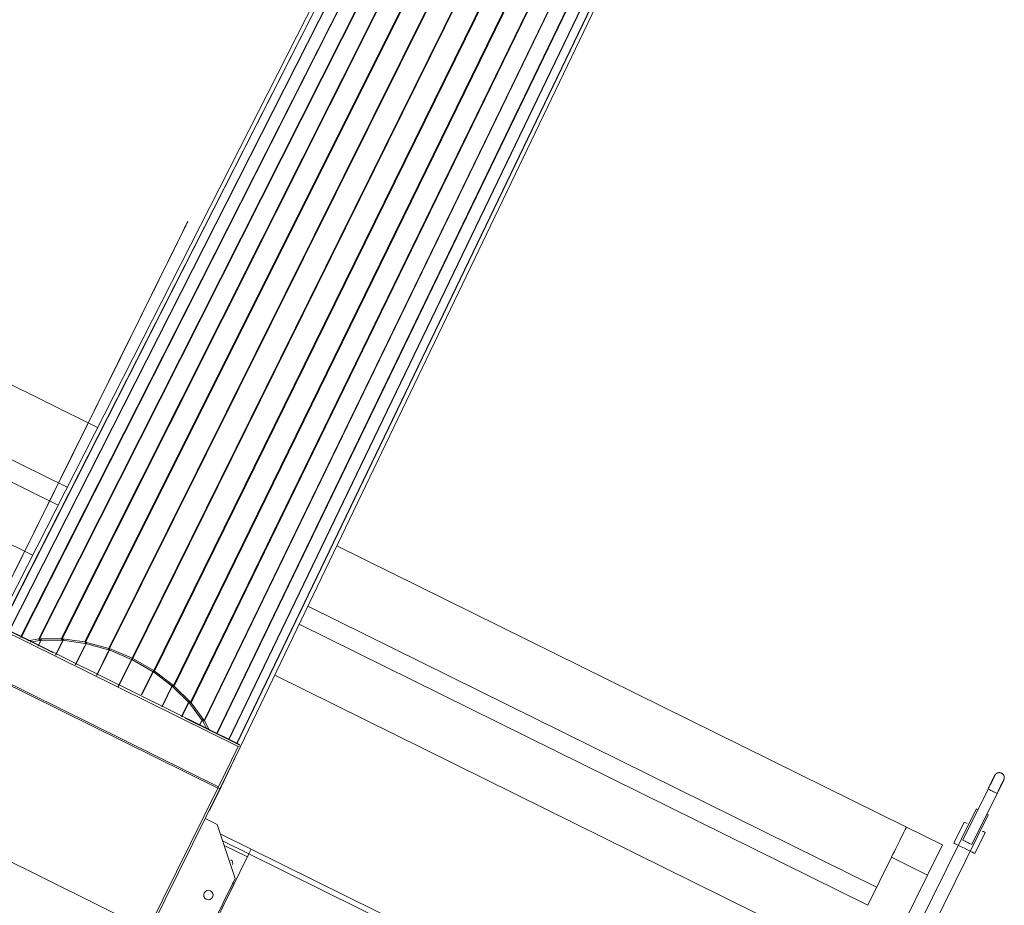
# Model space of a CAD drawing. Header units: metres. Extents: x 135583 to 135939, y 457896 to 458258.
# Tile 342 of 599: x 135803.31 to 135804.78, y 457925.82 to 457927.14. Entities that reach past the tile are written whole.
import ezdxf

# ---------------------------------------------------------------- set-up
doc = ezdxf.new("R2010")
doc.units = ezdxf.units.M
doc.layers.add('NIEUWE INSTALLATIE', color=250, linetype='Continuous', lineweight=0)

msp = doc.modelspace()

# ---------------------------------------------------------------- linework, layer by layer
at = {"layer": 'NIEUWE INSTALLATIE'}
for p, q in [((135803.3371, 457926.2207), (135804.328, 457928.1868)), ((135804.3289, 457928.1869), (135803.338, 457926.2208)), ((135803.3707, 457926.2211), (135804.3575, 457928.1872)), ((135804.3585, 457928.1871), (135803.3718, 457926.2211)), ((135803.2926, 457926.2321), (135804.2768, 457928.1727)), ((135804.2776, 457928.173), (135803.293, 457926.2318)), ((135803.3101, 457926.2232), (135804.3008, 457928.1819)), ((135804.3016, 457928.1822), (135803.3107, 457926.223)), ((135803.4059, 457926.2164), (135804.3883, 457928.183)), ((135804.3893, 457928.1828), (135803.407, 457926.2162)), ((135803.4415, 457926.2066), (135804.4194, 457928.1745)), ((135804.4204, 457928.1741), (135803.4425, 457926.2063)), ((135803.2806, 457926.2381), (135804.2569, 457928.1594)), ((135804.2575, 457928.1599), (135803.2809, 457926.2379)), ((135803.4761, 457926.1922), (135804.4498, 457928.1618)), ((135804.4507, 457928.1614), (135803.4771, 457926.1917)), ((135804.2422, 457928.1431), (135803.2742, 457926.24)), ((135804.2418, 457928.1425), (135803.2742, 457926.2401)), ((135803.5087, 457926.1735), (135804.4783, 457928.1455)), ((135804.4792, 457928.1449), (135803.5096, 457926.1729)), ((135803.5381, 457926.1513), (135804.5041, 457928.1261)), ((135804.5049, 457928.1254), (135803.5389, 457926.1506)), ((135803.5634, 457926.1263), (135804.5263, 457928.1042)), ((135804.5269, 457928.1034), (135803.5641, 457926.1256)), ((135803.5837, 457926.0994), (135804.544, 457928.0806)), ((135804.5445, 457928.0797), (135803.5842, 457926.0985)), ((135803.6021, 457926.0792), (135804.5568, 457928.056)), ((135804.5572, 457928.0552), (135803.6027, 457926.0789)), ((135803.6198, 457926.0704), (135804.5642, 457928.0314)), ((135804.5644, 457928.0305), (135803.6203, 457926.0702)), ((135803.632, 457926.0644), (135804.5659, 457928.0074)), ((135804.5659, 457928.0067), (135803.6323, 457926.0643)), ((135803.6377, 457926.0604), (135804.5619, 457927.9851)), ((135803.6378, 457926.0603), (135804.5617, 457927.9844)), ((135802.9194, 457926.786), (135803.4248, 457926.5361)), ((135803.3795, 457926.447), (135802.8593, 457926.7041)), ((135802.8428, 457926.6788), (135803.3659, 457926.4202)), ((135803.2733, 457926.3725), (135803.3279, 457926.3455)), ((135803.7815, 457926.3598), (135804.6305, 457925.9401)), ((135804.5862, 457925.8505), (135803.7382, 457926.2697)), ((135803.6346, 457926.0602), (135803.276, 457926.2375)), ((135803.3579, 457926.2004), (135803.2774, 457926.2402)), ((135803.6362, 457926.0634), (135803.2776, 457926.2407)), ((135803.7252, 457926.2426), (135804.5729, 457925.8236)), ((135803.3371, 457926.2207), (135803.3208, 457926.2179)), ((135803.3245, 457926.216), (135803.3384, 457926.2185)), ((135803.336, 457926.2102), (135803.3413, 457926.2208)), ((135803.3418, 457926.2209), (135803.3364, 457926.2101)), ((135803.3707, 457926.2211), (135803.338, 457926.2208)), ((135803.3389, 457926.2185), (135803.3716, 457926.2189)), ((135803.3622, 457926.1971), (135803.3741, 457926.2208)), ((135803.3746, 457926.2207), (135803.3627, 457926.1968)), ((135803.4059, 457926.2164), (135803.3718, 457926.2211)), ((135803.3721, 457926.2188), (135803.372, 457926.22)), ((135803.3721, 457926.2188), (135803.4063, 457926.2142)), ((135803.3916, 457926.1823), (135803.4055, 457926.2101)), ((135803.4088, 457926.2157), (135803.392, 457926.1821)), ((135803.4069, 457926.2141), (135803.4069, 457926.2151)), ((135803.4069, 457926.2141), (135803.4413, 457926.2045)), ((135803.4415, 457926.2066), (135803.407, 457926.2162)), ((135803.4231, 457926.1665), (135803.4428, 457926.2062)), ((135803.4433, 457926.2059), (135803.4236, 457926.1663)), ((135803.4419, 457926.2043), (135803.4755, 457926.1902)), ((135803.4761, 457926.1922), (135803.4425, 457926.2063)), ((135803.4552, 457926.1492), (135803.4764, 457926.1921)), ((135803.4769, 457926.1918), (135803.4557, 457926.149)), ((135803.476, 457926.19), (135803.5076, 457926.1718)), ((135803.5087, 457926.1735), (135803.4771, 457926.1917)), ((135803.604, 457925.9983), (135803.2454, 457926.1755)), ((135803.2465, 457926.1777), (135803.6051, 457926.0005)), ((135803.49, 457926.1374), (135803.508, 457926.174)), ((135803.5085, 457926.1737), (135803.4906, 457926.1374)), ((135803.5381, 457926.1513), (135803.5096, 457926.1729)), ((135803.508, 457926.1715), (135803.5365, 457926.1499)), ((135803.6889, 457926.167), (135804.5357, 457925.7484)), ((135803.5205, 457926.1195), (135803.5366, 457926.1525)), ((135803.537, 457926.1522), (135803.521, 457926.1193)), ((135803.5369, 457926.1496), (135803.5614, 457926.1253)), ((135803.5634, 457926.1263), (135803.5389, 457926.1506)), ((135803.55, 457926.1049), (135803.5614, 457926.1284)), ((135803.5617, 457926.128), (135803.5504, 457926.1047)), ((135803.5618, 457926.1249), (135803.5814, 457926.0987)), ((135803.5837, 457926.0994), (135803.5641, 457926.1256)), ((135803.6359, 457926.0629), (135803.5554, 457926.1027)), ((135803.5764, 457926.0919), (135803.5815, 457926.1024)), ((135803.5817, 457926.102), (135803.5767, 457926.0917)), ((135803.5816, 457926.0983), (135803.5879, 457926.0862)), ((135803.5916, 457926.0844), (135803.5842, 457926.0985)), ((135803.6346, 457926.0602), (135803.6051, 457926.0005)), ((135803.6069, 457925.9975), (135803.638, 457926.0603)), ((135803.6353, 457926.0616), (135803.638, 457926.0603)), ((135803.6362, 457926.0634), (135803.6359, 457926.0629)), ((135803.6039, 457925.9897), (135803.6295, 457926.0429)), ((135803.6041, 457925.9904), (135803.6256, 457926.0352)), ((135803.604, 457925.9983), (135803.4997, 457925.7874)), ((135803.5041, 457925.7894), (135803.6069, 457925.9975)), ((135803.6043, 457925.9988), (135803.6069, 457925.9975)), ((135804.7523, 457925.997), (135804.7147, 457925.9208)), ((135803.5981, 457925.9779), (135803.6039, 457925.9896)), ((135803.5993, 457925.9805), (135803.6041, 457925.9906)), ((135803.6041, 457925.9906), (135803.5993, 457925.9805)), ((135804.7281, 457925.9142), (135804.7658, 457925.9904)), ((135803.1125, 457925.9788), (135803.5284, 457925.7732)), ((135803.5978, 457925.978), (135803.5918, 457925.9655)), ((135803.5922, 457925.9661), (135803.5981, 457925.9779)), ((135803.5935, 457925.9688), (135803.5979, 457925.978)), ((135804.7348, 457925.9672), (135804.646, 457925.7875)), ((135803.585, 457925.953), (135803.6029, 457925.9442)), ((135804.6615, 457925.7739), (135804.7527, 457925.9584)), ((135803.6029, 457925.9442), (135803.6301, 457925.8638)), ((135804.6843, 457925.9136), (135804.6305, 457925.9401)), ((135804.7168, 457925.9477), (135804.7013, 457925.9163)), ((135803.6539, 457925.9075), (135803.6075, 457925.9304)), ((135804.7327, 457925.9008), (135804.7482, 457925.9322)), ((135803.6504, 457925.9003), (135803.6112, 457925.9197)), ((135803.6112, 457925.9197), (135803.6504, 457925.9003)), ((135803.6482, 457925.8959), (135803.6134, 457925.913)), ((135804.6843, 457925.9136), (135804.6621, 457925.8687)), ((135802.9902, 457924.5646), (135803.6504, 457925.9003)), ((135803.6482, 457925.8959), (135803.6309, 457925.8609)), ((135803.6539, 457925.9075), (135803.6504, 457925.9003)), ((135803.6504, 457925.9003), (135804.4249, 457925.5175)), ((135804.4285, 457925.5246), (135803.6539, 457925.9075)), ((135804.5729, 457925.8236), (135804.6084, 457925.8953)), ((135804.6084, 457925.8953), (135804.6621, 457925.8687)), ((135804.6621, 457925.8687), (135804.6267, 457925.797)), ((135803.6282, 457925.8555), (135803.3624, 457925.3176)), ((135803.6301, 457925.8638), (135803.5858, 457925.7742)), ((135803.6282, 457925.8555), (135803.6255, 457925.8569)), ((135803.6282, 457925.8555), (135803.6296, 457925.8582))]:
    msp.add_line(p, q, dxfattribs=at)
at = {"layer": 'NIEUWE INSTALLATIE', "flags": 128}
for points in [[(135803.3384, 457926.2185), (135803.3377, 457926.2196), (135803.3371, 457926.2207)], [(135803.3389, 457926.2185), (135803.3385, 457926.2197), (135803.338, 457926.2208)], [(135803.3716, 457926.2189), (135803.3712, 457926.22), (135803.3707, 457926.2211)], [(135803.4063, 457926.2142), (135803.4061, 457926.2153), (135803.4059, 457926.2164)], [(135803.4413, 457926.2045), (135803.4414, 457926.2056), (135803.4415, 457926.2066)], [(135803.4419, 457926.2043), (135803.4422, 457926.2053), (135803.4425, 457926.2063)], [(135803.4755, 457926.1902), (135803.4758, 457926.1912), (135803.4761, 457926.1922)], [(135803.476, 457926.19), (135803.4765, 457926.1908), (135803.4771, 457926.1917)], [(135803.5076, 457926.1718), (135803.5081, 457926.1727), (135803.5087, 457926.1735)], [(135803.508, 457926.1715), (135803.5088, 457926.1722), (135803.5096, 457926.1729)], [(135803.5365, 457926.1499), (135803.5373, 457926.1506), (135803.5381, 457926.1513)], [(135803.5369, 457926.1496), (135803.5379, 457926.1501), (135803.5389, 457926.1506)], [(135803.5614, 457926.1253), (135803.5624, 457926.1258), (135803.5634, 457926.1263)], [(135803.5618, 457926.1249), (135803.5629, 457926.1252), (135803.5641, 457926.1256)], [(135803.5814, 457926.0987), (135803.5826, 457926.099), (135803.5837, 457926.0994)], [(135803.5816, 457926.0983), (135803.5829, 457926.0984), (135803.5842, 457926.0985)], [(135804.7523, 457925.997), (135804.7527, 457925.9979), (135804.7531, 457925.9987), (135804.7535, 457925.9995), (135804.7539, 457926.0003), (135804.7543, 457926.0011), (135804.7547, 457926.0018), (135804.7551, 457926.0026), (135804.7555, 457926.0034), (135804.7559, 457926.0042), (135804.7562, 457926.0049), (135804.7566, 457926.0056), (135804.7569, 457926.0064), (135804.7573, 457926.0071), (135804.7576, 457926.0078), (135804.758, 457926.0084), (135804.7583, 457926.0091), (135804.7586, 457926.0097), (135804.7589, 457926.0103), (135804.7592, 457926.0109), (135804.7595, 457926.0115), (135804.7598, 457926.0121), (135804.76, 457926.0126), (135804.7603, 457926.0131), (135804.7605, 457926.0136), (135804.7607, 457926.014), (135804.7609, 457926.0144), (135804.7611, 457926.0148), (135804.7613, 457926.0152), (135804.7615, 457926.0155), (135804.7616, 457926.0158), (135804.7618, 457926.0161), (135804.7619, 457926.0164), (135804.762, 457926.0166), (135804.7621, 457926.0168), (135804.7622, 457926.0169), (135804.7622, 457926.017), (135804.7623, 457926.0171), (135804.7623, 457926.0172), (135804.7623, 457926.0172)], [(135804.7623, 457926.0172), (135804.7623, 457926.0172), (135804.7623, 457926.0172), (135804.7622, 457926.0171), (135804.7622, 457926.017), (135804.7621, 457926.0168), (135804.762, 457926.0166), (135804.7619, 457926.0164), (135804.7618, 457926.0162), (135804.7617, 457926.0159), (135804.7615, 457926.0156), (135804.7614, 457926.0153), (135804.7612, 457926.0149), (135804.761, 457926.0146), (135804.7608, 457926.0141), (135804.7606, 457926.0137), (135804.7603, 457926.0132), (135804.7601, 457926.0127), (135804.7598, 457926.0122), (135804.7596, 457926.0117), (135804.7593, 457926.0111), (135804.759, 457926.0105), (135804.7587, 457926.0099), (135804.7584, 457926.0093), (135804.7581, 457926.0086), (135804.7577, 457926.0079), (135804.7574, 457926.0073), (135804.757, 457926.0066), (135804.7567, 457926.0058), (135804.7563, 457926.0051), (135804.756, 457926.0044), (135804.7556, 457926.0036), (135804.7552, 457926.0028), (135804.7548, 457926.0021), (135804.7544, 457926.0013), (135804.754, 457926.0005), (135804.7536, 457925.9997), (135804.7532, 457925.9989), (135804.7528, 457925.9981), (135804.7524, 457925.9973), (135804.7523, 457925.997)], [(135804.7523, 457925.997), (135804.7527, 457925.9979), (135804.7531, 457925.9987), (135804.7535, 457925.9995), (135804.7539, 457926.0003), (135804.7543, 457926.0011), (135804.7547, 457926.0018), (135804.7551, 457926.0026), (135804.7555, 457926.0034), (135804.7559, 457926.0042), (135804.7562, 457926.0049), (135804.7566, 457926.0056), (135804.7569, 457926.0064), (135804.7573, 457926.0071), (135804.7576, 457926.0078), (135804.758, 457926.0084), (135804.7583, 457926.0091), (135804.7586, 457926.0097), (135804.7589, 457926.0103), (135804.7592, 457926.0109), (135804.7595, 457926.0115), (135804.7598, 457926.0121), (135804.76, 457926.0126), (135804.7603, 457926.0131), (135804.7605, 457926.0136), (135804.7607, 457926.014), (135804.7609, 457926.0144), (135804.7611, 457926.0148), (135804.7613, 457926.0152), (135804.7615, 457926.0155), (135804.7616, 457926.0158), (135804.7618, 457926.0161), (135804.7619, 457926.0164), (135804.762, 457926.0166), (135804.7621, 457926.0168), (135804.7622, 457926.0169), (135804.7622, 457926.017), (135804.7623, 457926.0171), (135804.7623, 457926.0172), (135804.7623, 457926.0172)], [(135804.7623, 457926.0172), (135804.7623, 457926.0172), (135804.7623, 457926.0172), (135804.7622, 457926.0171), (135804.7622, 457926.017), (135804.7621, 457926.0168), (135804.762, 457926.0166), (135804.7619, 457926.0164), (135804.7618, 457926.0162), (135804.7617, 457926.0159), (135804.7615, 457926.0156), (135804.7614, 457926.0153), (135804.7612, 457926.0149), (135804.761, 457926.0146), (135804.7608, 457926.0141), (135804.7606, 457926.0137), (135804.7603, 457926.0132), (135804.7601, 457926.0127), (135804.7598, 457926.0122), (135804.7596, 457926.0117), (135804.7593, 457926.0111), (135804.759, 457926.0105), (135804.7587, 457926.0099), (135804.7584, 457926.0093), (135804.7581, 457926.0086), (135804.7577, 457926.0079), (135804.7574, 457926.0073), (135804.757, 457926.0066), (135804.7567, 457926.0058), (135804.7563, 457926.0051), (135804.756, 457926.0044), (135804.7556, 457926.0036), (135804.7552, 457926.0028), (135804.7548, 457926.0021), (135804.7544, 457926.0013), (135804.754, 457926.0005), (135804.7536, 457925.9997), (135804.7532, 457925.9989), (135804.7528, 457925.9981), (135804.7524, 457925.9973), (135804.7523, 457925.997)], [(135804.7623, 457926.0172), (135804.7625, 457926.0175), (135804.7626, 457926.0177), (135804.7628, 457926.018), (135804.7629, 457926.0182), (135804.7631, 457926.0185), (135804.7633, 457926.0187), (135804.7635, 457926.0189), (135804.7637, 457926.0192), (135804.7639, 457926.0194), (135804.7641, 457926.0196), (135804.7644, 457926.0198), (135804.7646, 457926.0199), (135804.7649, 457926.0201), (135804.7651, 457926.0203), (135804.7654, 457926.0204), (135804.7656, 457926.0206), (135804.7659, 457926.0207), (135804.7662, 457926.0208), (135804.7665, 457926.0209), (135804.7667, 457926.021), (135804.767, 457926.0211), (135804.7673, 457926.0212), (135804.7676, 457926.0213), (135804.7679, 457926.0213), (135804.7682, 457926.0213), (135804.7685, 457926.0214), (135804.7688, 457926.0214), (135804.7691, 457926.0214), (135804.7694, 457926.0214), (135804.7697, 457926.0214), (135804.77, 457926.0213), (135804.7703, 457926.0213), (135804.7706, 457926.0212), (135804.7709, 457926.0212), (135804.7712, 457926.0211), (135804.7715, 457926.021), (135804.7717, 457926.0209), (135804.772, 457926.0208), (135804.7723, 457926.0207), (135804.7724, 457926.0206)], [(135804.7623, 457926.0172), (135804.7625, 457926.0175), (135804.7626, 457926.0177), (135804.7628, 457926.018), (135804.7629, 457926.0182), (135804.7631, 457926.0185), (135804.7633, 457926.0187), (135804.7635, 457926.0189), (135804.7637, 457926.0192), (135804.7639, 457926.0194), (135804.7641, 457926.0196), (135804.7644, 457926.0198), (135804.7646, 457926.0199), (135804.7649, 457926.0201), (135804.7651, 457926.0203), (135804.7654, 457926.0204), (135804.7656, 457926.0206), (135804.7659, 457926.0207), (135804.7662, 457926.0208), (135804.7665, 457926.0209), (135804.7667, 457926.021), (135804.767, 457926.0211), (135804.7673, 457926.0212), (135804.7676, 457926.0213), (135804.7679, 457926.0213), (135804.7682, 457926.0213), (135804.7685, 457926.0214), (135804.7688, 457926.0214), (135804.7691, 457926.0214), (135804.7694, 457926.0214), (135804.7697, 457926.0214), (135804.77, 457926.0213), (135804.7703, 457926.0213), (135804.7706, 457926.0212), (135804.7709, 457926.0212), (135804.7712, 457926.0211), (135804.7715, 457926.021), (135804.7717, 457926.0209), (135804.772, 457926.0208), (135804.7723, 457926.0207), (135804.7724, 457926.0206)], [(135804.7724, 457926.0206), (135804.7726, 457926.0205), (135804.7729, 457926.0203), (135804.7731, 457926.0202), (135804.7734, 457926.02), (135804.7736, 457926.0198), (135804.7739, 457926.0196), (135804.7741, 457926.0194), (135804.7743, 457926.0192), (135804.7745, 457926.019), (135804.7747, 457926.0188), (135804.7749, 457926.0186), (135804.7751, 457926.0183), (135804.7753, 457926.0181), (135804.7754, 457926.0178), (135804.7756, 457926.0176), (135804.7757, 457926.0173), (135804.7758, 457926.017), (135804.776, 457926.0168), (135804.7761, 457926.0165), (135804.7762, 457926.0162), (135804.7763, 457926.0159), (135804.7763, 457926.0156), (135804.7764, 457926.0153), (135804.7764, 457926.015), (135804.7765, 457926.0147), (135804.7765, 457926.0144), (135804.7765, 457926.0141), (135804.7765, 457926.0138), (135804.7765, 457926.0135), (135804.7765, 457926.0132), (135804.7765, 457926.0129), (135804.7764, 457926.0126), (135804.7764, 457926.0123), (135804.7763, 457926.012), (135804.7762, 457926.0118), (135804.7761, 457926.0115), (135804.776, 457926.0112), (135804.7759, 457926.0109), (135804.7758, 457926.0106), (135804.7758, 457926.0106)], [(135804.7724, 457926.0206), (135804.7726, 457926.0205), (135804.7729, 457926.0203), (135804.7731, 457926.0202), (135804.7734, 457926.02), (135804.7736, 457926.0198), (135804.7739, 457926.0196), (135804.7741, 457926.0194), (135804.7743, 457926.0192), (135804.7745, 457926.019), (135804.7747, 457926.0188), (135804.7749, 457926.0186), (135804.7751, 457926.0183), (135804.7753, 457926.0181), (135804.7754, 457926.0178), (135804.7756, 457926.0176), (135804.7757, 457926.0173), (135804.7758, 457926.017), (135804.776, 457926.0168), (135804.7761, 457926.0165), (135804.7762, 457926.0162), (135804.7763, 457926.0159), (135804.7763, 457926.0156), (135804.7764, 457926.0153), (135804.7764, 457926.015), (135804.7765, 457926.0147), (135804.7765, 457926.0144), (135804.7765, 457926.0141), (135804.7765, 457926.0138), (135804.7765, 457926.0135), (135804.7765, 457926.0132), (135804.7765, 457926.0129), (135804.7764, 457926.0126), (135804.7764, 457926.0123), (135804.7763, 457926.012), (135804.7762, 457926.0118), (135804.7761, 457926.0115), (135804.776, 457926.0112), (135804.7759, 457926.0109), (135804.7758, 457926.0106), (135804.7758, 457926.0106)], [(135804.7658, 457925.9904), (135804.7662, 457925.9912), (135804.7666, 457925.992), (135804.767, 457925.9928), (135804.7674, 457925.9936), (135804.7678, 457925.9944), (135804.7682, 457925.9952), (135804.7685, 457925.996), (135804.7689, 457925.9967), (135804.7693, 457925.9975), (135804.7697, 457925.9983), (135804.77, 457925.999), (135804.7704, 457925.9997), (135804.7707, 457926.0004), (135804.7711, 457926.0011), (135804.7714, 457926.0018), (135804.7717, 457926.0024), (135804.7721, 457926.0031), (135804.7724, 457926.0037), (135804.7727, 457926.0043), (135804.7729, 457926.0049), (135804.7732, 457926.0054), (135804.7735, 457926.0059), (135804.7737, 457926.0064), (135804.774, 457926.0069), (135804.7742, 457926.0074), (135804.7744, 457926.0078), (135804.7746, 457926.0082), (135804.7748, 457926.0086), (135804.7749, 457926.0089), (135804.7751, 457926.0092), (135804.7752, 457926.0095), (135804.7753, 457926.0097), (135804.7754, 457926.0099), (135804.7755, 457926.0101), (135804.7756, 457926.0103), (135804.7757, 457926.0104), (135804.7757, 457926.0105), (135804.7757, 457926.0105), (135804.7758, 457926.0106)], [(135804.7758, 457926.0106), (135804.7758, 457926.0106), (135804.7757, 457926.0105), (135804.7757, 457926.0104), (135804.7756, 457926.0103), (135804.7756, 457926.0102), (135804.7755, 457926.01), (135804.7754, 457926.0098), (135804.7753, 457926.0095), (135804.7751, 457926.0093), (135804.775, 457926.009), (135804.7748, 457926.0086), (135804.7746, 457926.0083), (135804.7744, 457926.0079), (135804.7742, 457926.0075), (135804.774, 457926.007), (135804.7738, 457926.0066), (135804.7735, 457926.0061), (135804.7733, 457926.0056), (135804.773, 457926.005), (135804.7727, 457926.0045), (135804.7724, 457926.0039), (135804.7721, 457926.0033), (135804.7718, 457926.0026), (135804.7715, 457926.002), (135804.7712, 457926.0013), (135804.7708, 457926.0006), (135804.7705, 457925.9999), (135804.7701, 457925.9992), (135804.7698, 457925.9985), (135804.7694, 457925.9977), (135804.769, 457925.997), (135804.7686, 457925.9962), (135804.7683, 457925.9954), (135804.7679, 457925.9946), (135804.7675, 457925.9938), (135804.7671, 457925.993), (135804.7667, 457925.9922), (135804.7663, 457925.9914), (135804.7659, 457925.9906), (135804.7658, 457925.9904)], [(135804.7658, 457925.9904), (135804.7662, 457925.9912), (135804.7666, 457925.992), (135804.767, 457925.9928), (135804.7674, 457925.9936), (135804.7678, 457925.9944), (135804.7682, 457925.9952), (135804.7685, 457925.996), (135804.7689, 457925.9967), (135804.7693, 457925.9975), (135804.7697, 457925.9983), (135804.77, 457925.999), (135804.7704, 457925.9997), (135804.7707, 457926.0004), (135804.7711, 457926.0011), (135804.7714, 457926.0018), (135804.7717, 457926.0024), (135804.7721, 457926.0031), (135804.7724, 457926.0037), (135804.7727, 457926.0043), (135804.7729, 457926.0049), (135804.7732, 457926.0054), (135804.7735, 457926.0059), (135804.7737, 457926.0064), (135804.774, 457926.0069), (135804.7742, 457926.0074), (135804.7744, 457926.0078), (135804.7746, 457926.0082), (135804.7748, 457926.0086), (135804.7749, 457926.0089), (135804.7751, 457926.0092), (135804.7752, 457926.0095), (135804.7753, 457926.0097), (135804.7754, 457926.0099), (135804.7755, 457926.0101), (135804.7756, 457926.0103), (135804.7757, 457926.0104), (135804.7757, 457926.0105), (135804.7757, 457926.0105), (135804.7758, 457926.0106)], [(135804.7758, 457926.0106), (135804.7758, 457926.0106), (135804.7757, 457926.0105), (135804.7757, 457926.0104), (135804.7756, 457926.0103), (135804.7756, 457926.0102), (135804.7755, 457926.01), (135804.7754, 457926.0098), (135804.7753, 457926.0095), (135804.7751, 457926.0093), (135804.775, 457926.009), (135804.7748, 457926.0086), (135804.7746, 457926.0083), (135804.7744, 457926.0079), (135804.7742, 457926.0075), (135804.774, 457926.007), (135804.7738, 457926.0066), (135804.7735, 457926.0061), (135804.7733, 457926.0056), (135804.773, 457926.005), (135804.7727, 457926.0045), (135804.7724, 457926.0039), (135804.7721, 457926.0033), (135804.7718, 457926.0026), (135804.7715, 457926.002), (135804.7712, 457926.0013), (135804.7708, 457926.0006), (135804.7705, 457925.9999), (135804.7701, 457925.9992), (135804.7698, 457925.9985), (135804.7694, 457925.9977), (135804.769, 457925.997), (135804.7686, 457925.9962), (135804.7683, 457925.9954), (135804.7679, 457925.9946), (135804.7675, 457925.9938), (135804.7671, 457925.993), (135804.7667, 457925.9922), (135804.7663, 457925.9914), (135804.7659, 457925.9906), (135804.7658, 457925.9904)]]:
    msp.add_lwpolyline(points, dxfattribs=at)
at = {"layer": 'NIEUWE INSTALLATIE'}
for centre, major_axis, ratio, start_param, end_param in [((135803.3821, 457926.4848), (0.1773, 0.3586), 0.000001, 2.963859, 8.037935), ((135803.3821, 457926.4848), (0.1773, 0.3586), 0.000001, 3.257699, 8.966415), ((135803.3398, 457926.2163), (-0.00538, 0.00266), 0.674688, 5.356795, 5.540912), ((135803.3398, 457926.2163), (-0.0027, 0.00131), 0.670032, 5.351631, 5.535768), ((135803.3725, 457926.2166), (-0.00538, 0.00266), 0.674688, 5.172679, 5.356796), ((135803.3725, 457926.2166), (-0.0027, 0.00131), 0.669341, 5.168648, 5.352785), ((135803.4067, 457926.212), (-0.00538, 0.00266), 0.674688, 4.988563, 5.17268), ((135803.4067, 457926.212), (-0.00269, 0.00132), 0.66883, 4.985797, 5.169934), ((135803.4412, 457926.2024), (-0.00269, 0.00132), 0.668516, 4.803036, 4.987173), ((135803.4412, 457926.2024), (-0.00538, 0.00266), 0.674687, 4.804447, 4.988564), ((135803.4748, 457926.1883), (-0.00269, 0.00133), 0.66841, 4.620321, 4.804457), ((135803.4748, 457926.1883), (-0.00538, 0.00266), 0.674687, 4.62033, 4.804448), ((135803.5064, 457926.1702), (-0.00538, 0.00266), 0.674687, 4.436214, 4.620331), ((135803.5064, 457926.1702), (-0.00269, 0.00133), 0.668516, 4.437605, 4.621742), ((135803.535, 457926.1486), (-0.00268, 0.00134), 0.66883, 4.254844, 4.438981), ((135803.535, 457926.1486), (-0.00538, 0.00266), 0.674688, 4.252098, 4.436215), ((135803.5594, 457926.1243), (-0.00268, 0.00135), 0.669341, 4.071993, 4.256129), ((135803.5594, 457926.1243), (-0.00538, 0.00266), 0.674688, 4.067982, 4.252099), ((135803.5791, 457926.098), (-0.00538, 0.00266), 0.674688, 3.883866, 4.067983), ((135803.5791, 457926.098), (-0.00268, 0.00135), 0.670032, 3.88901, 4.073147), ((135803.6335, 457926.058), (0.00266, 0.00538), 0.000001, 6.141176, 6.283185), ((135803.604, 457925.9983), (0.00266, 0.00538), 0.000001, 4.712389, 5.135631), ((135804.7591, 457925.9937), (-0.00672, 0.00332), 0.000001, 0, 1.570796), ((135803.5985, 457925.9923), (-0.00538, 0.00266), 0.674691, 3.149306, 3.331517), ((135804.7591, 457925.9937), (-0.00672, 0.00332), 0.000001, 1.570796, 3.141593), ((135804.7438, 457925.9628), (-0.00896, 0.00443), 0.000001, 5.746527, 6.806784), ((135803.5869, 457925.9688), (-0.00538, 0.00266), 0.674692, 2.951681, 3.141599), ((135804.7438, 457925.9628), (-0.00896, 0.00443), 0.000001, 2.612422, 3.665191), ((135804.6084, 457925.8953), (0.0222, 0.0448), 0.000001, 0, 1.570797), ((135804.7325, 457925.9399), (-0.0157, 0.0078), 0.000001, 5.497787, 7.068583), ((135804.7325, 457925.9399), (-0.0157, 0.0078), 0.000001, 2.356194, 3.926991), ((135804.717, 457925.9086), (-0.0157, 0.0078), 0.000001, 5.497787, 7.853982), ((135804.7214, 457925.9175), (-0.00672, 0.00332), 0.000001, 6.267865, 9.424778), ((135804.717, 457925.9086), (-0.0157, 0.0078), 0.000001, 1.570796, 3.929857), ((135803.6214, 457925.8868), (-0.00468, -0.00177), 1, 2.320973, 3.891769), ((135803.6309, 457925.8609), (0.00133, 0.00269), 0.000001, 1.570796, 3.141592), ((135803.59, 457925.839), (-0.00166, 0.0068), 1, 5.585041, 8.726633), ((135803.59, 457925.839), (0.00288, 0.00638), 1, 3.10637, 6.247962)]:
    msp.add_ellipse(centre, major_axis=major_axis, ratio=ratio, start_param=start_param, end_param=end_param, dxfattribs=at)

doc.saveas('drawing.dxf')
